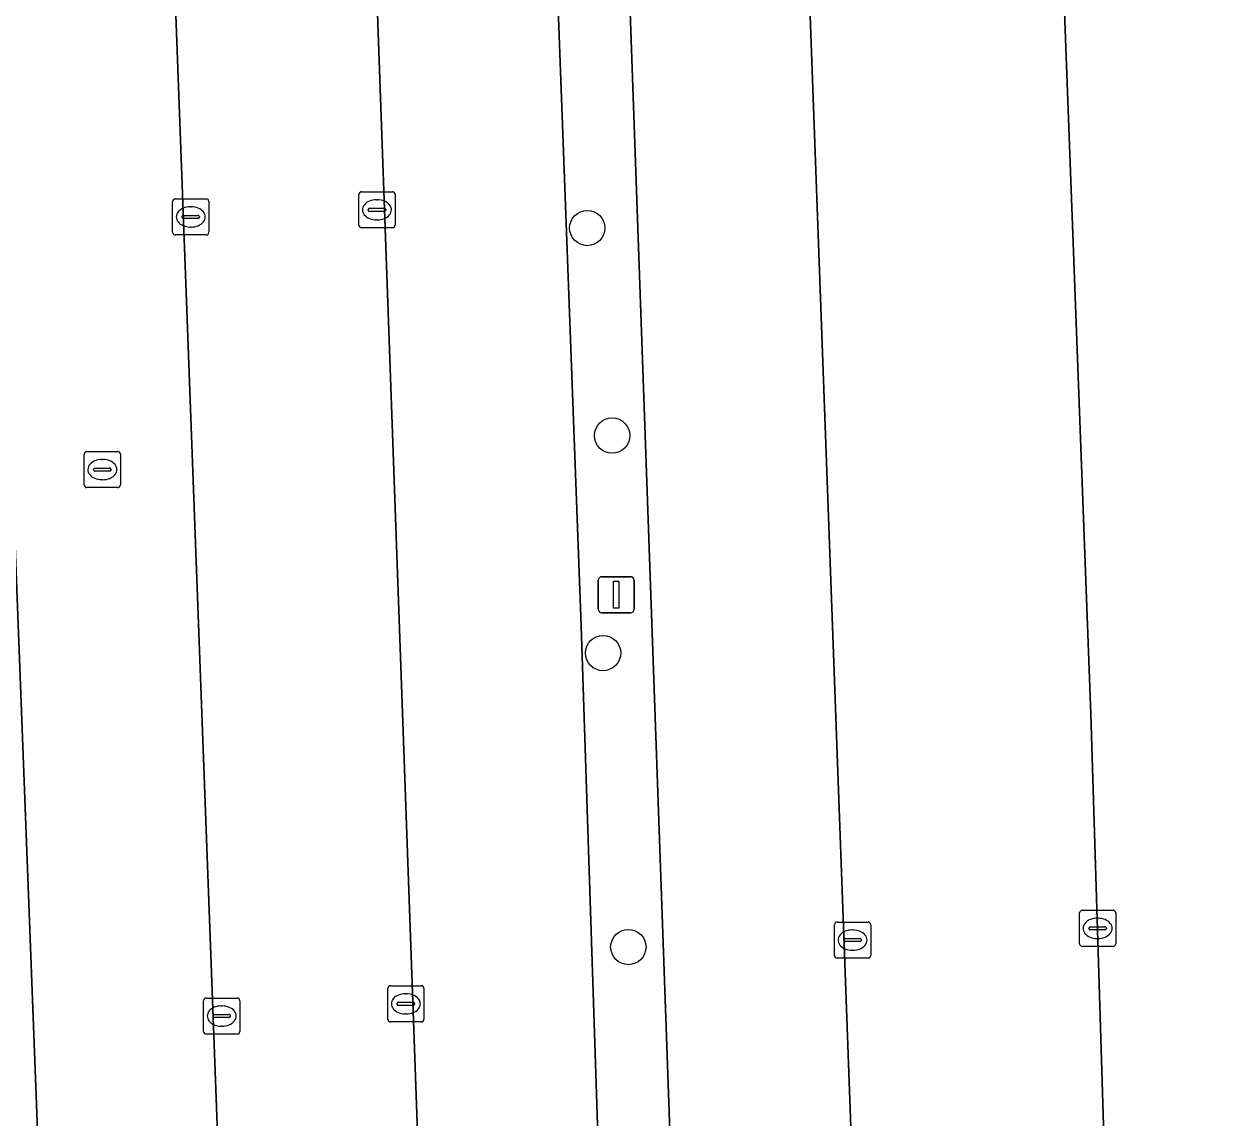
# Model space of a CAD drawing. Extents: x 160554 to 161248, y 385329 to 386506.
# Drawn here: x 161017.41 to 161050.77, y 386271.75 to 386302.02 of the extents above; entities that cross this region are included whole.
import ezdxf

# ---------------------------------------------------------------- set-up
doc = ezdxf.new("R2010")
doc.units = 0
for name, color, linetype in [('IMGEO_Boom', 7, 'Continuous'), ('IMGEO_Kolk', 7, 'Continuous'), ('IMGEO_Lichtmast', 7, 'Continuous'), ('IMGEO_Parkeervlak_open', 7, 'Continuous'), ('IMGEO_Rijbaan_lokaal_open', 7, 'Continuous'), ('IMGEO_Rioolput', 7, 'Continuous'), ('IMGEO_Terreindeel_halfverhard', 7, 'Continuous')]:
    doc.layers.add(name, color=color, linetype=linetype)

msp = doc.modelspace()

# ---------------------------------------------------------------- linework, layer by layer
at = {"layer": 'IMGEO_Boom'}
for centre in [(161032.991, 386296.376), (161033.678, 386290.632), (161033.426, 386284.613), (161034.126, 386276.477)]:
    msp.add_circle(centre, 0.489, dxfattribs=at)
at = {"layer": 'IMGEO_Kolk'}
for p, q in [((161026.671, 386296.454), (161026.671, 386297.306)), ((161026.746, 386297.38), (161027.598, 386297.38)), ((161027.672, 386297.306), (161027.672, 386296.454)), ((161021.519, 386296.257), (161021.519, 386297.109)), ((161021.594, 386297.183), (161022.446, 386297.183)), ((161022.007, 386296.963), (161022.032, 386296.963)), ((161022.52, 386297.109), (161022.52, 386296.257)), ((161027.159, 386297.16), (161027.184, 386297.16)), ((161021.778, 386296.677), (161021.778, 386296.689)), ((161022.216, 386296.64), (161021.818, 386296.64)), ((161021.821, 386296.726), (161022.219, 386296.726)), ((161022.262, 386296.689), (161022.262, 386296.677)), ((161026.93, 386296.874), (161026.93, 386296.886)), ((161027.368, 386296.837), (161026.97, 386296.837)), ((161026.973, 386296.923), (161027.371, 386296.923)), ((161027.414, 386296.886), (161027.414, 386296.874)), ((161022.03, 386296.403), (161022.005, 386296.403)), ((161027.598, 386296.38), (161026.746, 386296.38)), ((161027.182, 386296.6), (161027.157, 386296.6)), ((161022.446, 386296.183), (161021.594, 386296.183)), ((161046.607, 386276.567), (161046.607, 386277.419)), ((161046.682, 386277.493), (161047.534, 386277.493)), ((161047.095, 386277.273), (161047.12, 386277.273)), ((161047.608, 386277.419), (161047.608, 386276.567)), ((161039.829, 386276.243), (161039.829, 386277.095)), ((161039.904, 386277.169), (161040.756, 386277.169)), ((161040.317, 386276.949), (161040.342, 386276.949)), ((161040.83, 386277.095), (161040.83, 386276.243)), ((161046.866, 386276.987), (161046.866, 386276.999)), ((161047.304, 386276.95), (161046.906, 386276.95)), ((161046.909, 386277.036), (161047.307, 386277.036)), ((161047.35, 386276.999), (161047.35, 386276.987)), ((161040.088, 386276.663), (161040.088, 386276.675)), ((161040.526, 386276.626), (161040.128, 386276.626)), ((161040.131, 386276.712), (161040.529, 386276.712)), ((161040.572, 386276.675), (161040.572, 386276.663)), ((161047.118, 386276.713), (161047.093, 386276.713)), ((161040.34, 386276.389), (161040.315, 386276.389)), ((161047.534, 386276.493), (161046.682, 386276.493)), ((161040.756, 386276.169), (161039.904, 386276.169)), ((161027.471, 386274.479), (161027.471, 386275.331)), ((161027.546, 386275.405), (161028.398, 386275.405)), ((161028.472, 386275.331), (161028.472, 386274.479)), ((161022.377, 386274.14), (161022.377, 386274.992)), ((161022.452, 386275.066), (161023.304, 386275.066)), ((161023.378, 386274.992), (161023.378, 386274.14)), ((161027.773, 386274.948), (161028.171, 386274.948)), ((161027.959, 386275.185), (161027.984, 386275.185)), ((161022.679, 386274.609), (161023.077, 386274.609)), ((161022.865, 386274.846), (161022.89, 386274.846)), ((161027.73, 386274.899), (161027.73, 386274.911)), ((161028.168, 386274.862), (161027.77, 386274.862)), ((161027.982, 386274.625), (161027.957, 386274.625)), ((161028.214, 386274.911), (161028.214, 386274.899)), ((161022.636, 386274.56), (161022.636, 386274.572)), ((161023.074, 386274.523), (161022.676, 386274.523)), ((161022.888, 386274.286), (161022.863, 386274.286)), ((161023.12, 386274.572), (161023.12, 386274.56)), ((161028.398, 386274.405), (161027.546, 386274.405)), ((161023.304, 386274.066), (161022.452, 386274.066))]:
    msp.add_line(p, q, dxfattribs=at)
for points in [[(161026.671, 386296.454), (161026.671, 386297.306)], [(161026.746, 386297.38), (161027.598, 386297.38)], [(161027.672, 386297.306), (161027.672, 386296.454)], [(161021.519, 386296.257), (161021.519, 386297.109)], [(161021.594, 386297.183), (161022.446, 386297.183)], [(161022.52, 386297.109), (161022.52, 386296.257)], [(161027.598, 386296.38), (161026.746, 386296.38)], [(161022.446, 386296.183), (161021.594, 386296.183)], [(161046.607, 386276.567), (161046.607, 386277.419)], [(161046.682, 386277.493), (161047.534, 386277.493)], [(161047.608, 386277.419), (161047.608, 386276.567)], [(161039.829, 386276.243), (161039.829, 386277.095)], [(161039.904, 386277.169), (161040.756, 386277.169)], [(161040.83, 386277.095), (161040.83, 386276.243)], [(161047.534, 386276.493), (161046.682, 386276.493)], [(161040.756, 386276.169), (161039.904, 386276.169)], [(161027.471, 386274.479), (161027.471, 386275.331)], [(161027.546, 386275.405), (161028.398, 386275.405)], [(161028.472, 386275.331), (161028.472, 386274.479)], [(161022.377, 386274.14), (161022.377, 386274.992)], [(161022.452, 386275.066), (161023.304, 386275.066)], [(161023.378, 386274.992), (161023.378, 386274.14)], [(161028.398, 386274.405), (161027.546, 386274.405)], [(161023.304, 386274.066), (161022.452, 386274.066)]]:
    msp.add_lwpolyline(points, dxfattribs=at)
for centre, radius, start, end in [((161026.748, 386297.304), 0.0765, 91.552, 178.448), ((161026.748, 386297.304), 0.0765, 91.552, 178.448), ((161027.596, 386297.304), 0.0765, 1.552, 88.448), ((161027.596, 386297.304), 0.0765, 1.552, 88.448), ((161021.596, 386297.107), 0.0765, 91.552, 178.448), ((161021.596, 386297.107), 0.0765, 91.552, 178.448), ((161022.444, 386297.107), 0.0765, 1.552, 88.448), ((161022.444, 386297.107), 0.0765, 1.552, 88.448), ((161021.818, 386296.686), 0.0403, 85.8775, 175.7526), ((161021.815, 386296.676), 0.0366, 178.938, 274.7102), ((161022.219, 386296.683), 0.043, 264.8664, 352.4533), ((161022.223, 386296.688), 0.0386, 1.7309, 96.639), ((161026.97, 386296.883), 0.0403, 85.8775, 175.7526), ((161026.967, 386296.873), 0.0366, 178.938, 274.7102), ((161027.371, 386296.88), 0.043, 264.8664, 352.4533), ((161027.375, 386296.885), 0.0386, 1.7309, 96.639), ((161026.748, 386296.456), 0.0765, 181.552, 268.448), ((161026.748, 386296.456), 0.0765, 181.552, 268.448), ((161027.596, 386296.456), 0.0765, 271.552, 358.448), ((161027.596, 386296.456), 0.0765, 271.552, 358.448), ((161021.596, 386296.259), 0.0765, 181.552, 268.448), ((161021.596, 386296.259), 0.0765, 181.552, 268.448), ((161022.444, 386296.259), 0.0765, 271.552, 358.448), ((161022.444, 386296.259), 0.0765, 271.552, 358.448), ((161046.684, 386277.417), 0.0765, 91.552, 178.448), ((161046.684, 386277.417), 0.0765, 91.552, 178.448), ((161047.532, 386277.417), 0.0765, 1.552, 88.448), ((161047.532, 386277.417), 0.0765, 1.552, 88.448), ((161039.906, 386277.093), 0.0765, 91.552, 178.448), ((161039.906, 386277.093), 0.0765, 91.552, 178.448), ((161040.754, 386277.093), 0.0765, 1.552, 88.448), ((161040.754, 386277.093), 0.0765, 1.552, 88.448), ((161046.906, 386276.996), 0.0403, 85.8775, 175.7526), ((161046.903, 386276.986), 0.0366, 178.938, 274.7102), ((161047.307, 386276.993), 0.043, 264.8664, 352.4533), ((161047.311, 386276.998), 0.0386, 1.7309, 96.639), ((161040.128, 386276.672), 0.0403, 85.8775, 175.7526), ((161040.125, 386276.662), 0.0366, 178.938, 274.7102), ((161040.529, 386276.669), 0.043, 264.8664, 352.4533), ((161040.533, 386276.674), 0.0386, 1.7309, 96.639), ((161046.684, 386276.569), 0.0765, 181.552, 268.448), ((161046.684, 386276.569), 0.0765, 181.552, 268.448), ((161047.532, 386276.569), 0.0765, 271.552, 358.448), ((161047.532, 386276.569), 0.0765, 271.552, 358.448), ((161039.906, 386276.245), 0.0765, 181.552, 268.448), ((161039.906, 386276.245), 0.0765, 181.552, 268.448), ((161040.754, 386276.245), 0.0765, 271.552, 358.448), ((161040.754, 386276.245), 0.0765, 271.552, 358.448), ((161027.548, 386275.329), 0.0765, 91.552, 178.448), ((161027.548, 386275.329), 0.0765, 91.552, 178.448), ((161028.396, 386275.329), 0.0765, 1.552, 88.448), ((161028.396, 386275.329), 0.0765, 1.552, 88.448), ((161022.454, 386274.99), 0.0765, 91.552, 178.448), ((161022.454, 386274.99), 0.0765, 91.552, 178.448), ((161023.302, 386274.99), 0.0765, 1.552, 88.448), ((161023.302, 386274.99), 0.0765, 1.552, 88.448), ((161027.77, 386274.908), 0.0403, 85.8775, 175.7526), ((161028.175, 386274.91), 0.0386, 1.7309, 96.639), ((161022.676, 386274.569), 0.0403, 85.8775, 175.7526), ((161023.081, 386274.571), 0.0386, 1.7309, 96.639), ((161027.767, 386274.898), 0.0366, 178.938, 274.7102), ((161028.171, 386274.905), 0.043, 264.8664, 352.4533), ((161022.673, 386274.559), 0.0366, 178.938, 274.7102), ((161023.077, 386274.566), 0.043, 264.8664, 352.4533), ((161027.548, 386274.481), 0.0765, 181.552, 268.448), ((161027.548, 386274.481), 0.0765, 181.552, 268.448), ((161028.396, 386274.481), 0.0765, 271.552, 358.448), ((161028.396, 386274.481), 0.0765, 271.552, 358.448), ((161022.454, 386274.142), 0.0765, 181.552, 268.448), ((161022.454, 386274.142), 0.0765, 181.552, 268.448), ((161023.302, 386274.142), 0.0765, 271.552, 358.448), ((161023.302, 386274.142), 0.0765, 271.552, 358.448)]:
    msp.add_arc(centre, radius, start, end, dxfattribs=at)
for centre, major_axis, ratio, start_param, end_param in [((161022.006, 386296.683), (-0.387, 0.002), 0.722429, 4.712389, 7.853982), ((161022.031, 386296.683), (-0.39, 0.002), 0.717154, 1.570796, 4.712389), ((161027.158, 386296.88), (-0.387, 0.002), 0.722429, 4.712389, 7.853982), ((161027.183, 386296.88), (-0.39, 0.002), 0.717154, 1.570796, 4.712389), ((161047.094, 386276.993), (-0.387, 0.002), 0.722429, 4.712389, 7.853982), ((161047.119, 386276.993), (-0.39, 0.002), 0.717154, 1.570796, 4.712389), ((161040.316, 386276.669), (-0.387, 0.002), 0.722429, 4.712389, 7.853982), ((161040.341, 386276.669), (-0.39, 0.002), 0.717154, 1.570796, 4.712389), ((161027.958, 386274.905), (-0.387, 0.002), 0.722429, 4.712389, 7.853982), ((161027.983, 386274.905), (-0.39, 0.002), 0.717154, 1.570796, 4.712389), ((161022.864, 386274.566), (-0.387, 0.002), 0.722429, 4.712389, 7.853982), ((161022.889, 386274.566), (-0.39, 0.002), 0.717154, 1.570796, 4.712389)]:
    msp.add_ellipse(centre, major_axis=major_axis, ratio=ratio, start_param=start_param, end_param=end_param, dxfattribs=at)
at = {"layer": 'IMGEO_Lichtmast'}
for p, q in [((161033.295, 386285.826), (161033.295, 386286.626)), ((161033.295, 386286.626), (161033.295, 386285.826)), ((161033.395, 386286.726), (161034.185, 386286.726)), ((161034.185, 386286.726), (161033.395, 386286.726)), ((161034.285, 386286.626), (161034.285, 386285.826)), ((161034.285, 386285.826), (161034.285, 386286.626)), ((161034.185, 386285.726), (161033.395, 386285.726)), ((161033.395, 386285.726), (161034.185, 386285.726))]:
    msp.add_line(p, q, dxfattribs=at)
msp.add_lwpolyline([(161033.715, 386286.601), (161033.865, 386286.601), (161033.865, 386285.851), (161033.715, 386285.851), (161033.715, 386286.601)], dxfattribs=at)
for centre, start, end in [((161033.395, 386286.626), 90, 180), ((161033.395, 386286.626), 90, 180), ((161034.185, 386286.626), 0, 90), ((161034.185, 386286.626), 360, 90), ((161033.395, 386285.826), 180, 270), ((161033.395, 386285.826), 180, 270), ((161034.185, 386285.826), 270, 0), ((161034.185, 386285.826), 270, 0)]:
    msp.add_arc(centre, 0.1, start, end, dxfattribs=at)
at = {"layer": 'IMGEO_Parkeervlak_open'}
for points in [[(161050.13, 386331.159), (161049.947, 386334.82), (161045.007, 386334.629), (161045.101, 386332.213), (161045.403, 386322.919), (161046.133, 386303.84), (161046.919, 386282.927), (161047.461, 386265.264), (161048.072, 386248.672), (161053.079, 386248.863), (161052.609, 386262.7)], [(161038.067, 386332.005), (161033.133, 386331.774), (161035.604, 386262.016), (161036.196, 386248.218), (161041.148, 386248.403), (161040.528, 386264.679)], [(161031.099, 386331.667), (161026.141, 386331.486), (161028.556, 386264.114), (161029.203, 386247.957), (161034.188, 386248.143), (161033.59, 386261.977), (161032.818, 386285.369)], [(161020.526, 386331.276), (161015.492, 386331.095), (161018.326, 386257.133), (161018.381, 386255.482), (161018.644, 386247.564), (161023.639, 386247.743), (161022.871, 386268.329)]]:
    msp.add_lwpolyline(points, close=True, dxfattribs=at)
at = {"layer": 'IMGEO_Rijbaan_lokaal_open'}
for points in [[(161046.919, 386282.927), (161046.133, 386303.84), (161045.403, 386322.919), (161045.101, 386332.213), (161045.007, 386334.629), (161049.947, 386334.82), (161052.159, 386334.881), (161057.104, 386335.007), (161057.296, 386330.754), (161057.615, 386322.719), (161058.39, 386302.504), (161058.994, 386284.801), (161059.65, 386265.774), (161060.253, 386249.086), (161055.245, 386248.93), (161053.079, 386248.863), (161048.072, 386248.672), (161047.461, 386265.264)], [(161026.141, 386331.486), (161031.099, 386331.667), (161033.133, 386331.774), (161038.067, 386332.005), (161040.528, 386264.679), (161041.148, 386248.403), (161036.196, 386248.218), (161034.188, 386248.143), (161029.203, 386247.957), (161028.556, 386264.114)], [(161013.378, 386330.986), (161015.492, 386331.095), (161020.526, 386331.276), (161022.871, 386268.329), (161023.639, 386247.743), (161018.644, 386247.564), (161018.498, 386247.559), (161016.429, 386247.494), (161011.522, 386247.321), (161010.875, 386265.549), (161008.423, 386330.803)]]:
    msp.add_lwpolyline(points, close=True, dxfattribs=at)
at = {"layer": 'IMGEO_Rioolput'}
for p, q in [((161019.075, 386289.265), (161019.075, 386290.117)), ((161019.15, 386290.191), (161020.002, 386290.191)), ((161019.563, 386289.971), (161019.588, 386289.971)), ((161020.076, 386290.117), (161020.076, 386289.265)), ((161019.334, 386289.685), (161019.334, 386289.697)), ((161019.772, 386289.648), (161019.374, 386289.648)), ((161019.377, 386289.734), (161019.775, 386289.734)), ((161019.818, 386289.697), (161019.818, 386289.685)), ((161019.586, 386289.411), (161019.561, 386289.411)), ((161020.002, 386289.191), (161019.15, 386289.191))]:
    msp.add_line(p, q, dxfattribs=at)
for points in [[(161019.075, 386289.265), (161019.075, 386290.117)], [(161019.15, 386290.191), (161020.002, 386290.191)], [(161020.076, 386290.117), (161020.076, 386289.265)], [(161020.002, 386289.191), (161019.15, 386289.191)]]:
    msp.add_lwpolyline(points, dxfattribs=at)
for centre, radius, start, end in [((161019.152, 386290.115), 0.0765, 91.552, 178.448), ((161019.152, 386290.115), 0.0765, 91.552, 178.448), ((161020, 386290.115), 0.0765, 1.552, 88.448), ((161020, 386290.115), 0.0765, 1.552, 88.448), ((161019.374, 386289.694), 0.0403, 85.8775, 175.7526), ((161019.371, 386289.684), 0.0366, 178.938, 274.7102), ((161019.775, 386289.691), 0.043, 264.8664, 352.4533), ((161019.779, 386289.696), 0.0386, 1.7309, 96.639), ((161019.152, 386289.267), 0.0765, 181.552, 268.448), ((161019.152, 386289.267), 0.0765, 181.552, 268.448), ((161020, 386289.267), 0.0765, 271.552, 358.448), ((161020, 386289.267), 0.0765, 271.552, 358.448)]:
    msp.add_arc(centre, radius, start, end, dxfattribs=at)
for centre, major_axis, ratio, start_param, end_param in [((161019.562, 386289.691), (-0.387, 0.002), 0.722429, 4.712389, 7.853982), ((161019.587, 386289.691), (-0.39, 0.002), 0.717154, 1.570796, 4.712389)]:
    msp.add_ellipse(centre, major_axis=major_axis, ratio=ratio, start_param=start_param, end_param=end_param, dxfattribs=at)
at = {"layer": 'IMGEO_Terreindeel_halfverhard'}
for points in [[(161033.133, 386331.774), (161031.099, 386331.667), (161032.818, 386285.369), (161033.59, 386261.977), (161034.188, 386248.143), (161036.196, 386248.218), (161035.604, 386262.016)], [(161015.492, 386331.095), (161013.378, 386330.986), (161016.166, 386255.399), (161016.429, 386247.494), (161018.498, 386247.559), (161018.644, 386247.564), (161018.381, 386255.482), (161018.326, 386257.133)]]:
    msp.add_lwpolyline(points, close=True, dxfattribs=at)

doc.saveas('drawing.dxf')
